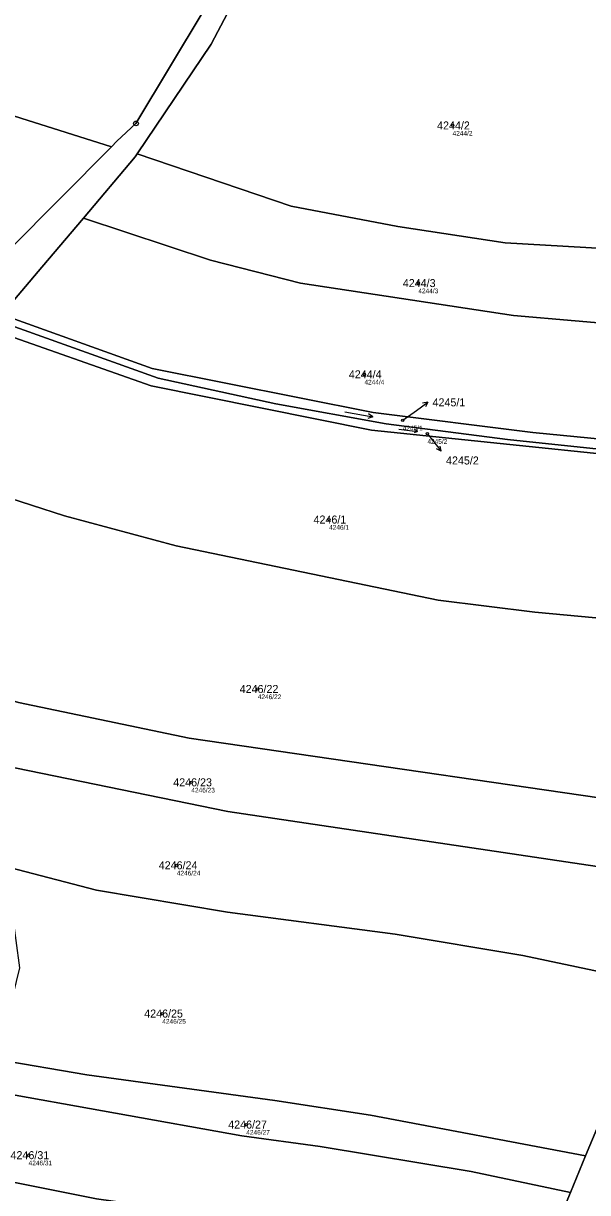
# Model space of a CAD drawing. Extents: x -739214 to -733252, y -1147612 to -1142842.
# Drawn here: x -736885 to -736765.3, y -1146556 to -1146307.6 of the extents above; entities that cross this region are included whole.
import ezdxf

# ---------------------------------------------------------------- set-up
doc = ezdxf.new("R2010")
doc.units = 0
for name, color, linetype in [('Definiční body', 7, 'Continuous'), ('Hranice parcel', 7, 'Continuous'), ('Parcelní čísla', 7, 'Continuous'), ('Polygon parcely', 7, 'Continuous'), ('Pop  PČ popisy', 7, 'Continuous'), ('Značky bodu BP', 7, 'Continuous'), ('Značky kultur', 7, 'Continuous')]:
    doc.layers.add(name, color=color, linetype=linetype)

msp = doc.modelspace()

# ---------------------------------------------------------------- linework, layer by layer
at = {"layer": 'Definiční body'}
for centre in [(-736793.91, -1146329.33), (-736801.18, -1146362.8), (-736812.63, -1146382.18), (-736804.49, -1146391.93), (-736799.26, -1146394.78), (-736820.12, -1146413.02), (-736835.27, -1146449), (-736849.37, -1146468.82), (-736852.45, -1146486.44), (-736855.53, -1146517.93), (-736837.7, -1146541.5), (-736883.91, -1146548)]:
    msp.add_circle(centre, 0.25, dxfattribs=at)
at = {"layer": 'Hranice parcel'}
for p, q in [((-736866.32, -1146333.84), (-736888.05, -1146355.72)), ((-736765.68, -1146548.17), (-736768.92, -1146555.91))]:
    msp.add_line(p, q, dxfattribs=at)
for points in [[(-737139.38, -1146262.61), (-737129.02, -1146266.93), (-737086.73, -1146280.45), (-737049.95, -1146289.78), (-736986.55, -1146301.86), (-736946.13, -1146310.78), (-736915.82, -1146318.24), (-736866.32, -1146333.84)], [(-736832.53, -1146282.89), (-736838.23, -1146298.86), (-736845.18, -1146312.06), (-736860.85, -1146335.37)], [(-736844.06, -1146297.34), (-736846.68, -1146304.78), (-736861.12, -1146328.89), (-736865.16, -1146332.67), (-736866.32, -1146333.84)], [(-736860.85, -1146335.37), (-736861.26, -1146335.99), (-736872.28, -1146349)], [(-736860.85, -1146335.37), (-736828.21, -1146346.46), (-736805.53, -1146350.75), (-736782.74, -1146354.27), (-736752.16, -1146356.04), (-736734.57, -1146356.76)], [(-736872.28, -1146349), (-736881.09, -1146359.4), (-736889.59, -1146369.46)], [(-736872.28, -1146349), (-736845.29, -1146357.93), (-736826.2, -1146362.81), (-736781.01, -1146369.71), (-736754.78, -1146371.93), (-736731.68, -1146372.84)], [(-736889.59, -1146369.46), (-736857.72, -1146380.93), (-736810.74, -1146390.3), (-736776.89, -1146394.55), (-736730.55, -1146399.08)], [(-736730.51, -1146402.38), (-736811.1, -1146394.04), (-736857.92, -1146384.65), (-736892.15, -1146372.58)], [(-736890.67, -1146370.78), (-736856.4, -1146383.02), (-736831.43, -1146388.46), (-736807.98, -1146392.68), (-736782.23, -1146396), (-736730.52, -1146401.5)], [(-736907.67, -1146400.17), (-736890.39, -1146407.68), (-736876.29, -1146412.23), (-736852.62, -1146418.57), (-736796.99, -1146430.12), (-736776.45, -1146432.68), (-736733.1, -1146436.71)], [(-736929.07, -1146436.23), (-736906.95, -1146445.79), (-736886.09, -1146451.88), (-736849.85, -1146459.44), (-736739.96, -1146475.41)], [(-736934.95, -1146449.65), (-736911.39, -1146458.87), (-736886.86, -1146465.76), (-736841.59, -1146474.99), (-736743.29, -1146489.65)], [(-736943.5, -1146468.43), (-736913.27, -1146480.33), (-736869.52, -1146491.75), (-736841.67, -1146496.39), (-736806.11, -1146501.06), (-736779.03, -1146505.6), (-736751.21, -1146511.49)], [(-736751.21, -1146511.49), (-736757.57, -1146528.78), (-736765.68, -1146548.17)], [(-736973.72, -1146526.93), (-736958.83, -1146533.93), (-736931.15, -1146543.94), (-736907.51, -1146549.7), (-736869.53, -1146557.25), (-736804.77, -1146566.35), (-736774.35, -1146571.16)], [(-736890.65, -1146527.7), (-736871.54, -1146530.92), (-736831.64, -1146536.37), (-736811.36, -1146539.48), (-736765.68, -1146548.17)], [(-736892.37, -1146534.27), (-736838.67, -1146543.9), (-736822, -1146546.13), (-736790, -1146551.46), (-736768.92, -1146555.91)], [(-736768.92, -1146555.91), (-736770.76, -1146560.31), (-736774.35, -1146571.16)]]:
    msp.add_lwpolyline(points, dxfattribs=at)
at = {"layer": 'Polygon parcely'}
for points in [[(-737086.73, -1146280.45), (-737049.95, -1146289.78), (-736986.55, -1146301.86), (-736946.13, -1146310.78), (-736915.82, -1146318.24), (-736866.32, -1146333.84), (-736865.16, -1146332.67), (-736861.12, -1146328.89), (-736846.68, -1146304.78), (-736844.06, -1146297.34), (-736885.03, -1146283.48), (-736984.32, -1146259.78), (-736986.34, -1146261.94), (-737016.69, -1146256.32), (-737066.76, -1146243.52), (-737094.21, -1146234.22), (-737096.8, -1146233.26), (-737134.49, -1146259.3), (-737145.42, -1146255.7), (-737148.16, -1146258.58), (-737139.38, -1146262.61), (-737129.02, -1146266.93)], [(-736990.65, -1146322.1), (-736913.27, -1146344.74), (-736888.05, -1146355.72), (-736866.32, -1146333.84), (-736915.82, -1146318.24), (-736946.13, -1146310.78), (-736986.55, -1146301.86), (-737049.95, -1146289.78), (-737086.73, -1146280.45), (-737129.02, -1146266.93), (-737139.38, -1146262.61), (-737146.22, -1146277.28), (-737117.74, -1146288.65), (-737092.42, -1146296.71), (-737078.18, -1146300.45), (-737066.75, -1146293.11), (-737040.57, -1146298.87), (-737040.57, -1146304.33), (-737042.58, -1146304.28), (-737044.67, -1146311.96), (-737025.41, -1146315.87), (-737011.91, -1146317.77)], [(-736838.23, -1146298.86), (-736845.18, -1146312.06), (-736860.85, -1146335.37), (-736828.21, -1146346.46), (-736805.53, -1146350.75), (-736782.74, -1146354.27), (-736752.16, -1146356.04), (-736734.57, -1146356.76), (-736738.54, -1146341.19), (-736740.27, -1146324.61), (-736741.22, -1146298.2), (-736762.93, -1146295.92), (-736806.23, -1146290.17), (-736832.53, -1146282.89)], [(-736845.29, -1146357.93), (-736826.2, -1146362.81), (-736781.01, -1146369.71), (-736754.78, -1146371.93), (-736731.68, -1146372.84), (-736732.82, -1146363.6), (-736734.57, -1146356.76), (-736752.16, -1146356.04), (-736782.74, -1146354.27), (-736805.53, -1146350.75), (-736828.21, -1146346.46), (-736860.85, -1146335.37), (-736861.26, -1146335.99), (-736872.28, -1146349)], [(-736889.59, -1146369.46), (-736857.72, -1146380.93), (-736810.74, -1146390.3), (-736776.89, -1146394.55), (-736730.55, -1146399.08), (-736730.27, -1146384.22), (-736731.68, -1146372.84), (-736754.78, -1146371.93), (-736781.01, -1146369.71), (-736826.2, -1146362.81), (-736845.29, -1146357.93), (-736872.28, -1146349), (-736881.09, -1146359.4)], [(-736890.67, -1146370.78), (-736856.4, -1146383.02), (-736831.43, -1146388.46), (-736807.98, -1146392.68), (-736782.23, -1146396), (-736730.52, -1146401.5), (-736730.55, -1146399.08), (-736776.89, -1146394.55), (-736810.74, -1146390.3), (-736857.72, -1146380.93), (-736889.59, -1146369.46)], [(-736730.51, -1146402.38), (-736811.1, -1146394.04), (-736857.92, -1146384.65), (-736892.15, -1146372.58), (-736907.67, -1146400.17), (-736890.39, -1146407.68), (-736876.29, -1146412.23), (-736852.62, -1146418.57), (-736796.99, -1146430.12), (-736776.45, -1146432.68), (-736733.1, -1146436.71), (-736732.52, -1146432.92)], [(-736890.67, -1146370.78), (-736892.15, -1146372.58), (-736857.92, -1146384.65), (-736811.1, -1146394.04), (-736730.51, -1146402.38), (-736730.52, -1146401.5), (-736782.23, -1146396), (-736807.98, -1146392.68), (-736831.43, -1146388.46), (-736856.4, -1146383.02)], [(-736886.09, -1146451.88), (-736849.85, -1146459.44), (-736739.96, -1146475.41), (-736737.23, -1146463.75), (-736733.1, -1146436.71), (-736776.45, -1146432.68), (-736796.99, -1146430.12), (-736852.62, -1146418.57), (-736876.29, -1146412.23), (-736890.39, -1146407.68), (-736907.67, -1146400.17), (-736929.07, -1146436.23), (-736906.95, -1146445.79)], [(-736886.86, -1146465.76), (-736841.59, -1146474.99), (-736743.29, -1146489.65), (-736739.96, -1146475.41), (-736849.85, -1146459.44), (-736886.09, -1146451.88), (-736906.95, -1146445.79), (-736929.07, -1146436.23), (-736934.95, -1146449.65), (-736911.39, -1146458.87)], [(-736806.11, -1146501.06), (-736779.03, -1146505.6), (-736751.21, -1146511.49), (-736743.5, -1146490.55), (-736743.29, -1146489.65), (-736841.59, -1146474.99), (-736886.86, -1146465.76), (-736911.39, -1146458.87), (-736934.95, -1146449.65), (-736943.5, -1146468.43), (-736913.27, -1146480.33), (-736869.52, -1146491.75), (-736841.67, -1146496.39)], [(-736887.43, -1146496.58), (-736885.88, -1146508.25), (-736890.65, -1146527.7), (-736871.54, -1146530.92), (-736831.64, -1146536.37), (-736811.36, -1146539.48), (-736765.68, -1146548.17), (-736757.57, -1146528.78), (-736751.21, -1146511.49), (-736779.03, -1146505.6), (-736806.11, -1146501.06), (-736841.67, -1146496.39), (-736869.52, -1146491.75), (-736913.27, -1146480.33), (-736943.5, -1146468.43), (-736961.72, -1146508.04), (-736941.15, -1146518.82), (-736935.82, -1146513.15), (-736928.82, -1146509.48), (-736918.82, -1146510.37), (-736896.59, -1146495.92)], [(-736804.77, -1146566.35), (-736774.35, -1146571.16), (-736770.76, -1146560.31), (-736768.92, -1146555.91), (-736790, -1146551.46), (-736822, -1146546.13), (-736838.67, -1146543.9), (-736892.37, -1146534.27), (-736897.26, -1146533.82), (-736928.71, -1146537.94), (-736937.49, -1146534.71), (-736941.04, -1146527.93), (-736943.6, -1146527.38), (-736966.05, -1146515.15), (-736973.72, -1146526.93), (-736958.83, -1146533.93), (-736931.15, -1146543.94), (-736907.51, -1146549.7), (-736869.53, -1146557.25)], [(-736934.58, -1146559.27), (-736912.06, -1146565.15), (-736879.79, -1146570.8), (-736807.99, -1146578.69), (-736777.99, -1146584.35), (-736776.76, -1146578.43), (-736774.35, -1146571.16), (-736804.77, -1146566.35), (-736869.53, -1146557.25), (-736907.51, -1146549.7), (-736931.15, -1146543.94), (-736958.83, -1146533.93), (-736973.72, -1146526.93), (-736982.71, -1146540.04)], [(-736790, -1146551.46), (-736768.92, -1146555.91), (-736765.68, -1146548.17), (-736811.36, -1146539.48), (-736831.64, -1146536.37), (-736871.54, -1146530.92), (-736890.65, -1146527.7), (-736892.37, -1146534.27), (-736838.67, -1146543.9), (-736822, -1146546.13)]]:
    msp.add_lwpolyline(points, close=True, dxfattribs=at)
for points in [[(-736743.41, -1146250.51), (-736741.88, -1146280.01), (-736741.22, -1146298.2), (-736740.27, -1146324.61), (-736738.54, -1146341.19), (-736734.57, -1146356.76), (-736732.82, -1146363.6), (-736731.68, -1146372.84), (-736730.27, -1146384.22), (-736730.55, -1146399.08), (-736730.52, -1146401.5), (-736730.51, -1146402.38), (-736732.52, -1146432.92), (-736733.1, -1146436.71), (-736737.23, -1146463.75), (-736739.96, -1146475.41), (-736743.29, -1146489.65), (-736743.5, -1146490.55), (-736751.21, -1146511.49), (-736757.57, -1146528.78), (-736765.68, -1146548.17), (-736768.92, -1146555.91), (-736770.76, -1146560.31)], [(-736890.67, -1146370.78), (-736889.59, -1146369.46), (-736881.09, -1146359.4), (-736872.28, -1146349), (-736861.26, -1146335.99), (-736860.85, -1146335.37), (-736845.18, -1146312.06), (-736838.23, -1146298.86)], [(-736846.68, -1146304.78), (-736861.12, -1146328.89), (-736865.16, -1146332.67), (-736866.32, -1146333.84), (-736888.05, -1146355.72), (-736888.88, -1146356.76), (-736890.79, -1146359.18), (-736897.37, -1146368.88), (-736898.99, -1146371.27), (-736914.22, -1146398.61), (-736930.83, -1146426), (-736935.02, -1146434.14), (-736946.72, -1146456.83), (-736967.11, -1146496.59), (-736968.33, -1146498.96), (-736984.32, -1146521.46), (-736984.69, -1146522.19), (-736991, -1146534.58), (-737000.75, -1146553.75), (-737002.42, -1146557.08)]]:
    msp.add_lwpolyline(points, dxfattribs=at)
at = {"layer": 'Pop  PČ popisy'}
for p, q in [((-736804.49, -1146391.93), (-736801.61, -1146389.87)), ((-736801.61, -1146389.87), (-736799.18, -1146388.11)), ((-736799.18, -1146388.11), (-736800.29, -1146388.29)), ((-736799.18, -1146388.11), (-736799.7, -1146389.1)), ((-736799.26, -1146394.78), (-736798.18, -1146396.14)), ((-736798.18, -1146396.14), (-736796.33, -1146398.51)), ((-736796.33, -1146398.51), (-736796.55, -1146397.41)), ((-736796.33, -1146398.51), (-736797.34, -1146398.02))]:
    msp.add_line(p, q, dxfattribs=at)
at = {"layer": 'Značky bodu BP'}
for radius in [0.5, 0.0303]:
    msp.add_circle((-736861.12, -1146328.89), radius, dxfattribs=at)
at = {"layer": 'Značky kultur'}
for p, q in [((-736816.78, -1146390.16), (-736810.87, -1146391.2)), ((-736810.87, -1146391.2), (-736811.92, -1146391.53)), ((-736810.87, -1146391.2), (-736811.74, -1146390.54)), ((-736805.35, -1146393.82), (-736801.36, -1146394.31)), ((-736801.36, -1146394.31), (-736802.06, -1146394.57)), ((-736801.36, -1146394.31), (-736801.97, -1146393.9))]:
    msp.add_line(p, q, dxfattribs=at)

# ---------------------------------------------------------------- texts
at = {"layer": 'Definiční body'}
for s, p in [('4244/2', (-736793.91, -1146331.49)), ('4244/3', (-736801.18, -1146364.96)), ('4244/4', (-736812.63, -1146384.34)), ('4245/1', (-736804.49, -1146394.09)), ('4245/2', (-736799.26, -1146396.94)), ('4246/1', (-736820.12, -1146415.18)), ('4246/22', (-736835.27, -1146451.16)), ('4246/23', (-736849.37, -1146470.98)), ('4246/24', (-736852.45, -1146488.6)), ('4246/25', (-736855.53, -1146520.09)), ('4246/27', (-736837.7, -1146543.66)), ('4246/31', (-736883.91, -1146550.16))]:
    msp.add_text(s, height=1, dxfattribs=at).set_placement(p)
at = {"layer": 'Parcelní čísla'}
for s, p in [('4244/2', (-736797.21, -1146330.18)), ('4244/3', (-736804.48, -1146363.65)), ('4244/4', (-736815.94, -1146383.03)), ('4245/1', (-736798.17, -1146388.98)), ('4245/2', (-736795.31, -1146401.32)), ('4246/1', (-736823.43, -1146413.87)), ('4246/22', (-736839.11, -1146449.85)), ('4246/23', (-736853.21, -1146469.67)), ('4246/24', (-736856.29, -1146487.29)), ('4246/25', (-736859.37, -1146518.78)), ('4246/27', (-736841.54, -1146542.35)), ('4246/31', (-736887.75, -1146548.85))]:
    msp.add_text(s, height=1.7, dxfattribs=at).set_placement(p)

doc.saveas('drawing.dxf')
